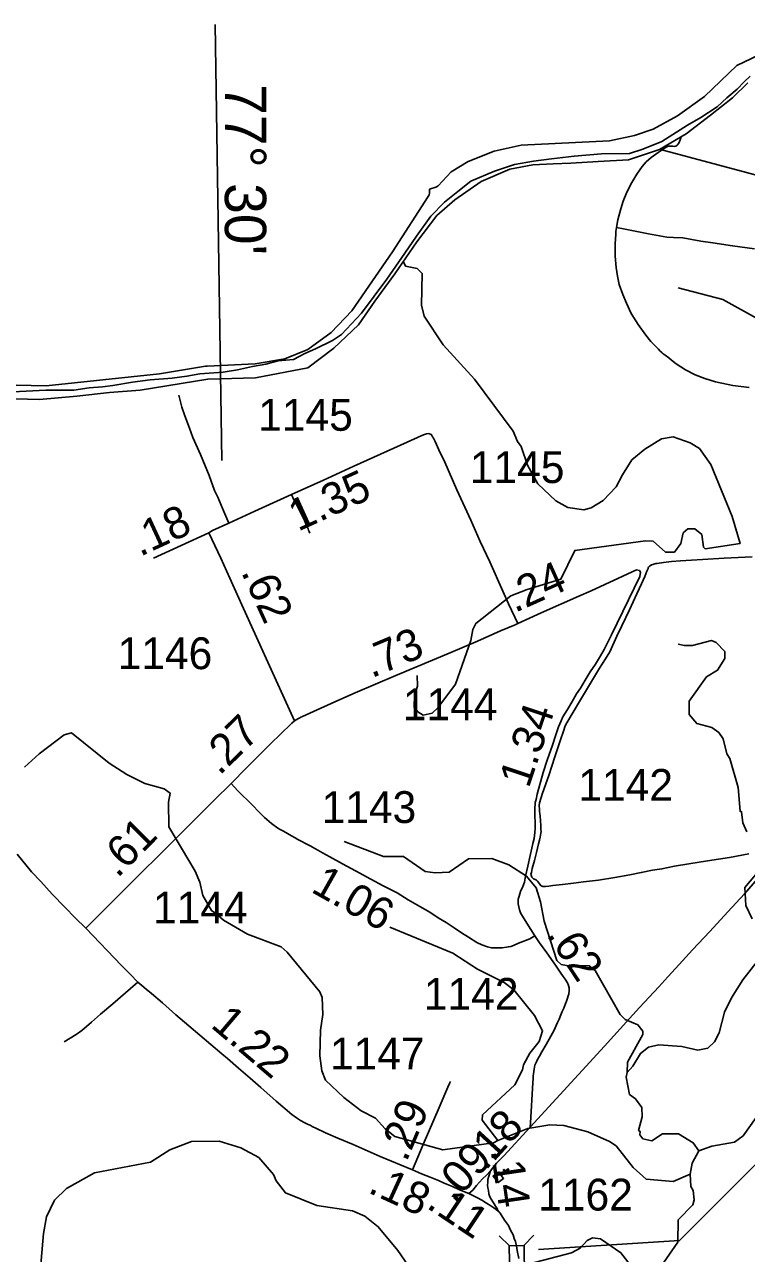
# Model space of a CAD drawing. Extents: x 2290615 to 2522933, y 819489 to 1012715.
# Drawn here: x 2439200 to 2450549, y 920476 to 939790 of the extents above; entities that cross this region are included whole.
import ezdxf

# ---------------------------------------------------------------- set-up
doc = ezdxf.new("R2010")
doc.units = 0
for name, color, linetype in [('Exist Boundary Political CountyLine', 7, 'Continuous'), ('Exist Cultural Church CELL', 7, 'Continuous'), ('Exist Hydrographic Creek Single Shore', 7, 'Continuous'), ('Exist Hydrographic Misc Water Feature', 7, 'Continuous'), ('Exist Hydrographic River Shore', 7, 'Continuous'), ('Exist Road Non-System Type 51', 7, 'Continuous'), ('Exist Road Primary NC Attributed', 7, 'Continuous'), ('Exist Road Primary NC Mileage Hundredths English Label', 7, 'Continuous'), ('Exist Road Primary NC Structure Standard Bridge CELL', 7, 'Continuous'), ('Exist Road Primary NC Structure Standard Bridge Number Label', 7, 'Continuous'), ('Exist Road Secondary Mileage Hundredths English Label', 7, 'Continuous'), ('Exist Road Secondary Mileage Tenths English Label', 7, 'Continuous'), ('Exist Road Secondary Type 41 Attributed', 7, 'Continuous'), ('Exist Road Secondary Type 51 Attributed', 7, 'Continuous'), ('Exist Road Secondary Type 51 Number Label', 7, 'Continuous'), ('Map Preparation Longitude Latitude Label', 7, 'Continuous'), ('Map Preparation Longitude Latitude Lines', 7, 'Continuous')]:
    doc.layers.add(name, color=color, linetype=linetype)

msp = doc.modelspace()

# ---------------------------------------------------------------- linework, layer by layer
at = {"layer": 'Exist Boundary Political CountyLine'}
msp.add_lwpolyline([(2438806, 934007), (2439535, 934044), (2439973, 934044), (2440214, 934080), (2440425, 934095), (2440586, 934117), (2440899, 934168), (2441176, 934204), (2441519, 934234), (2441752, 934263), (2441957, 934299), (2442321, 934328), (2442547, 934365), (2442781, 934416), (2442992, 934453), (2443189, 934504), (2443430, 934526), (2443605, 934620), (2443773, 934693), (2444043, 934825), (2444181, 934920), (2444495, 935255), (2444896, 935788), (2445180, 936197), (2445363, 936467), (2445589, 936781), (2445800, 936999), (2446012, 937167), (2446216, 937328), (2446588, 937488), (2446902, 937591), (2447201, 937642), (2447485, 937678), (2447843, 937722), (2448273, 937758), (2448710, 937766), (2448922, 937831), (2449221, 937955), (2449622, 938211), (2449834, 938328), (2450089, 938496), (2450242, 938641), (2450403, 938773), (2450512, 938890), (2450607, 938977)], dxfattribs=at)
at = {"layer": 'Exist Cultural Church CELL'}
msp.add_lwpolyline([(2446650, 921758), (2446685, 921713), (2446745, 921761), (2446725, 921786), (2446738, 921796), (2446758, 921770), (2446805, 921808), (2446815, 921795), (2446768, 921758), (2446787, 921733), (2446775, 921723), (2446755, 921748), (2446695, 921701), (2446731, 921655), (2446648, 921589), (2446567, 921692)], close=True, dxfattribs=at)
at = {"layer": 'Exist Hydrographic Creek Single Shore'}
for points in [[(2450554, 927101), (2450493, 927243), (2450474, 927417), (2450449, 927425), (2450418, 927798), (2450286, 928256), (2450243, 928330), (2450181, 928563), (2450113, 928662), (2450003, 928743), (2449769, 928806), (2449650, 928946), (2449647, 929155), (2449924, 929541), (2450097, 929643), (2450211, 929829), (2450209, 929937), (2450074, 930079), (2449998, 930109), (2449699, 930031), (2449575, 930029), (2449474, 930051)], [(2450642, 925736), (2450539, 925942), (2450526, 926227), (2450747, 926495)], [(2448672, 923321), (2448762, 923417), (2448884, 923619), (2449008, 923719), (2449174, 923755), (2449532, 923727), (2449783, 923672), (2449941, 923701), (2450048, 923801), (2450120, 923945), (2450207, 924270), (2450312, 924491), (2450491, 924774), (2450720, 925063)], [(2449800, 922090), (2450007, 922161), (2450364, 922225), (2450496, 922325), (2450790, 922738), (2450954, 922883), (2451153, 922969), (2451835, 922997), (2452093, 923067), (2452258, 923146), (2452667, 923636), (2452849, 923728), (2453090, 923751), (2453409, 923613)], [(2449800, 922090), (2449714, 922215), (2449479, 922353), (2449229, 922356), (2449064, 922244), (2448922, 922277), (2448871, 922341), (2448878, 922394), (2448853, 922409), (2448908, 922625), (2448906, 922769), (2448804, 922906), (2448711, 922974), (2448657, 923248), (2448672, 923321)], [(2439396, 919638), (2439495, 920791), (2439542, 921049), (2439671, 921311), (2439860, 921496), (2440298, 921743), (2441179, 921908), (2441485, 922104), (2441825, 922233), (2442258, 922241)], [(2445865, 919536), (2445632, 919549), (2445539, 919631), (2445444, 919797), (2445426, 919948), (2445280, 920217), (2445066, 920524), (2444761, 920895), (2444550, 921064), (2444357, 921145), (2443797, 921230), (2443302, 921430), (2443158, 921618), (2443114, 921718), (2442885, 921981), (2442600, 922133), (2442258, 922241)], [(2449664, 921720), (2449695, 921895), (2449800, 922090)], [(2445865, 919536), (2446767, 920289), (2446970, 920301), (2447116, 920308), (2447800, 920485), (2447934, 920559), (2448047, 920679), (2448130, 920722), (2448255, 920707), (2448575, 920487), (2448847, 920134), (2448998, 920104), (2449114, 920138), (2449473, 920652), (2449475, 921003), (2449705, 921239), (2449729, 921316), (2449710, 921463), (2449675, 921530), (2449664, 921720)]]:
    msp.add_lwpolyline(points, dxfattribs=at)
at = {"layer": 'Exist Hydrographic Misc Water Feature'}
for points in [[(2456993, 934145), (2456715, 934334), (2456574, 934279), (2454998, 935380), (2454241, 935851), (2452325, 936879), (2451001, 937343), (2449198, 937829)], [(2445374, 929561), (2445377, 929394), (2445329, 929251), (2445323, 929060), (2445383, 928987), (2445467, 928938), (2445608, 928967), (2445699, 929050), (2445976, 929422), (2446215, 930108), (2446246, 930283), (2446294, 930377), (2446846, 930810), (2447103, 930913), (2447633, 931072), (2447851, 931525), (2448965, 931675), (2449082, 931670), (2449276, 931498), (2449418, 931500), (2449516, 931635), (2449555, 931801), (2449629, 931863), (2449737, 931864), (2449847, 931774), (2449875, 931575), (2449901, 931549), (2450449, 931634), (2450326, 932056), (2449988, 932876), (2449809, 933125), (2449666, 933214), (2449398, 933308), (2449215, 933281), (2448951, 933119), (2448745, 932947), (2448599, 932714), (2448502, 932526), (2448297, 932308), (2448107, 932195), (2447991, 932161), (2447741, 932200), (2447555, 932304), (2447268, 932574), (2447105, 932863), (2447009, 933161), (2446949, 933237), (2446880, 933402), (2446275, 934218), (2445783, 934759), (2445485, 935206), (2445440, 935379), (2445449, 935878), (2445373, 935954), (2445189, 935992), (2445163, 936050), (2445147, 936057)], [(2450710, 935178), (2450180, 935471), (2449478, 935652)], [(2442207, 925820), (2442138, 925864), (2442002, 926101), (2441957, 926309), (2441880, 926483), (2441469, 927179), (2441464, 927569), (2441487, 927712), (2441394, 927777), (2441093, 927863), (2440808, 928002), (2440530, 928181), (2439940, 928656), (2439824, 928628), (2439428, 928330), (2439198, 928120)], [(2448672, 923321), (2448678, 923482), (2448921, 923919), (2448920, 923968), (2448844, 924067), (2448642, 924154), (2448566, 924229), (2448172, 924922), (2448079, 924997), (2447721, 924999), (2447637, 925015), (2447569, 925082), (2447368, 925700), (2447313, 926000), (2447243, 926224), (2447090, 926405), (2446812, 926584), (2446544, 926681), (2446178, 926676), (2445873, 926470), (2445656, 926458), (2445497, 926480), (2445160, 926716), (2444844, 926713), (2444223, 926950)], [(2446639, 922250), (2446573, 922214), (2445775, 922102), (2445021, 922315), (2444870, 922436), (2444717, 922601), (2444490, 922716), (2444220, 922928), (2443933, 923199), (2443872, 923348), (2443843, 923579), (2443854, 923987), (2443891, 924232), (2443879, 924497), (2443844, 924587), (2443326, 925213), (2443233, 925294), (2442705, 925496), (2442326, 925714), (2442207, 925820)], [(2446639, 922250), (2446392, 922571), (2446399, 922653), (2446909, 923127), (2447030, 923362), (2447045, 923438), (2447142, 923623), (2447290, 923809), (2447345, 923976), (2447216, 924217), (2446893, 924620), (2446742, 924732), (2446322, 924945), (2445934, 925195), (2444945, 925604)], [(2449664, 921720), (2449399, 921608), (2448974, 921642), (2448771, 921825), (2448499, 922168), (2448398, 922236), (2448054, 922386), (2447677, 922489), (2447460, 922497), (2447111, 922440), (2446639, 922250)]]:
    msp.add_lwpolyline(points, dxfattribs=at)
at = {"layer": 'Exist Hydrographic River Shore'}
for points in [[(2444985, 936216), (2445547, 937090), (2445559, 937114), (2445564, 937134), (2445568, 937201), (2445667, 937236), (2445686, 937245), (2445703, 937257), (2445908, 937474), (2446174, 937639), (2446585, 937798), (2447007, 937893), (2448395, 937963), (2448789, 938047), (2449067, 938140), (2449085, 938148), (2449465, 938354), (2449890, 938658), (2450398, 939149), (2451431, 939637)], [(2438861, 933913), (2439436, 933899), (2440019, 933950), (2440536, 934008), (2441017, 934044), (2442083, 934218), (2442833, 934240), (2443656, 934393), (2444064, 934706), (2444450, 935071), (2444705, 935442), (2445019, 935872), (2445368, 936375), (2445682, 936790), (2445966, 937038), (2446381, 937322), (2446832, 937519), (2447189, 937585), (2447510, 937599), (2447787, 937614), (2448216, 937636), (2448697, 937665), (2449185, 937825), (2449600, 938073), (2449987, 938364), (2450329, 938641), (2450569, 938874)], [(2444985, 936216), (2444343, 935290), (2444020, 934948), (2443654, 934682), (2443290, 934538), (2442827, 934459), (2442073, 934422), (2442047, 934420), (2441319, 934302), (2439541, 934111), (2438115, 934141), (2434900, 933944), (2433842, 933701), (2433052, 933404), (2432418, 933221), (2431781, 932979), (2431477, 932926), (2430197, 932624)]]:
    msp.add_lwpolyline(points, dxfattribs=at)
at = {"layer": 'Exist Road Non-System Type 51'}
for points in [[(2448508, 936601), (2448527, 936722), (2448572, 936896), (2448613, 937017), (2448669, 937156), (2448745, 937310), (2448824, 937440), (2448910, 937560), (2448973, 937635), (2449051, 937700), (2449163, 937781), (2449270, 937851), (2449309, 937874), (2449328, 937880), (2449353, 937881), (2449390, 937878), (2449419, 937876), (2449440, 937880), (2449462, 937896), (2449485, 937924), (2449510, 937977), (2449519, 938010), (2449529, 938029), (2449531, 938031)], [(2450590, 934084), (2450337, 934117), (2450063, 934174), (2449893, 934226), (2449744, 934285), (2449589, 934366), (2449446, 934457), (2449371, 934515), (2449329, 934554), (2449270, 934595), (2449242, 934615), (2449222, 934630), (2449190, 934662), (2449166, 934686), (2449135, 934718), (2449048, 934808), (2448967, 934910), (2448845, 935074), (2448739, 935248), (2448665, 935410), (2448606, 935550), (2448550, 935703), (2448521, 935837), (2448503, 935970), (2448485, 936150), (2448483, 936351), (2448494, 936493), (2448497, 936539), (2448508, 936601)], [(2450678, 936264), (2450329, 936313), (2450022, 936362), (2449832, 936387), (2449550, 936436), (2449404, 936443), (2449299, 936451), (2449010, 936502), (2448617, 936579), (2448508, 936601)], [(2441623, 933964), (2441673, 933777), (2441717, 933643), (2441792, 933448), (2441844, 933301), (2441964, 933033), (2442103, 932705), (2442188, 932467), (2442236, 932360), (2442315, 932176), (2442410, 931952)], [(2443397, 932402), (2443435, 932323), (2443477, 932246), (2443536, 932125), (2443600, 931994), (2443634, 931918), (2443651, 931876), (2443657, 931862), (2443666, 931844), (2443674, 931821), (2443684, 931797)], [(2450641, 931423), (2450201, 931401), (2449857, 931382), (2449513, 931362), (2449372, 931350), (2449247, 931338), (2449145, 931320), (2449127, 931318), (2449109, 931314), (2449079, 931305), (2449059, 931297), (2449036, 931285), (2449026, 931278), (2449018, 931270), (2449012, 931260), (2449006, 931249), (2449002, 931241), (2448986, 931198), (2448951, 931116), (2448898, 931000), (2448828, 930843), (2448709, 930590), (2448591, 930339), (2448513, 930176), (2448401, 929933), (2448334, 929820), (2448240, 929673), (2448098, 929440), (2447943, 929176), (2447807, 928955), (2447728, 928818), (2447701, 928770), (2447672, 928686), (2447625, 928550), (2447536, 928283), (2447441, 927988), (2447344, 927711), (2447297, 927558), (2447291, 927510), (2447294, 927456), (2447296, 927415), (2447301, 927393), (2447307, 927343), (2447312, 927279), (2447317, 927199), (2447319, 927139), (2447322, 927107), (2447318, 927081), (2447314, 927051), (2447308, 927019), (2447295, 926973), (2447282, 926912), (2447249, 926780), (2447216, 926653), (2447179, 926526), (2447168, 926465), (2447162, 926435), (2447164, 926420), (2447169, 926403), (2447177, 926392), (2447183, 926384), (2447190, 926374), (2447201, 926366), (2447215, 926360), (2447229, 926352), (2447248, 926342), (2447263, 926328), (2447279, 926308), (2447296, 926285), (2447316, 926261), (2447323, 926254), (2447330, 926249), (2447337, 926247), (2447346, 926245), (2447364, 926245), (2447392, 926244), (2447440, 926250), (2447504, 926257), (2447660, 926272), (2447830, 926298), (2447987, 926314), (2448225, 926342), (2448479, 926383), (2448714, 926425), (2448896, 926462), (2449071, 926499), (2449221, 926519), (2449416, 926561), (2449642, 926599), (2449937, 926648), (2450282, 926701), (2450588, 926759)], [(2439821, 923799), (2440011, 923916), (2440098, 923981), (2440250, 924110), (2440392, 924234), (2440588, 924399), (2440789, 924574), (2440981, 924741)]]:
    msp.add_lwpolyline(points, dxfattribs=at)
at = {"layer": 'Exist Road Primary NC Attributed'}
for points in [[(2439084, 926750), (2439309, 926473), (2439456, 926321), (2439634, 926122), (2439833, 925918), (2439995, 925748), (2440165, 925586)], [(2440165, 925586), (2440723, 925001), (2440858, 924865), (2440981, 924741), (2441046, 924687), (2441109, 924629), (2441194, 924559), (2441367, 924412), (2441578, 924226), (2441784, 924051), (2442303, 923612), (2442389, 923538), (2442563, 923390), (2442746, 923228), (2442916, 923084), (2443154, 922868), (2443400, 922661), (2443490, 922599), (2443538, 922563), (2443605, 922529), (2443659, 922501), (2443688, 922491), (2443721, 922472), (2443741, 922461), (2443767, 922451), (2443798, 922432), (2443829, 922417), (2443878, 922395), (2443931, 922371), (2444126, 922288), (2444368, 922186), (2444792, 922000), (2445300, 921790)], [(2445300, 921790), (2445443, 921725), (2445576, 921674), (2445706, 921621), (2445797, 921579), (2445927, 921528), (2446027, 921483), (2446088, 921456), (2446183, 921419)], [(2446183, 921419), (2446323, 921348), (2446390, 921315), (2446465, 921265), (2446531, 921223), (2446576, 921190), (2446612, 921165), (2446645, 921138), (2446675, 921107)], [(2446675, 921107), (2446748, 920997), (2446806, 920913), (2446841, 920842), (2446880, 920767), (2446900, 920713), (2446917, 920663), (2446933, 920593), (2446947, 920520), (2446969, 920397)]]:
    msp.add_lwpolyline(points, dxfattribs=at)
at = {"layer": 'Exist Road Primary NC Structure Standard Bridge CELL'}
for p, q in [((2446822, 920594), (2446660, 920751)), ((2447049, 920598), (2447206, 920761))]:
    msp.add_line(p, q, dxfattribs=at)
msp.add_lwpolyline([(2446830, 920098), (2446821, 920594), (2447053, 920598), (2447062, 920102)], close=True, dxfattribs=at)
at = {"layer": 'Exist Road Primary NC Structure Standard Bridge Number Label'}
msp.add_lwpolyline([(2447282, 920539), (2449498, 920678), (2452753, 923933)], dxfattribs=at)
at = {"layer": 'Exist Road Secondary Type 41 Attributed'}
msp.add_lwpolyline([(2447148, 922462), (2447153, 922528), (2447189, 923156), (2447197, 923225), (2447198, 923265), (2447201, 923301), (2447212, 923373), (2447223, 923433), (2447248, 923488), (2447272, 923533), (2447298, 923577), (2447335, 923646), (2447401, 923762), (2447472, 923890), (2447526, 923987), (2447560, 924056), (2447580, 924103), (2447604, 924159), (2447632, 924227), (2447652, 924277), (2447676, 924332), (2447697, 924389), (2447721, 924442), (2447737, 924489), (2447748, 924526), (2447756, 924551), (2447760, 924609), (2447762, 924649), (2447754, 924685), (2447737, 924730), (2447698, 924788), (2447669, 924831), (2447619, 924898), (2447549, 925004), (2447409, 925200), (2447297, 925360), (2447225, 925466)], dxfattribs=at)
at = {"layer": 'Exist Road Secondary Type 51 Attributed'}
msp.add_line((2442098, 931803), (2441227, 931401), dxfattribs=at)
for points in [[(2446954, 930378), (2446808, 930688), (2446720, 930887), (2446514, 931345), (2446364, 931665), (2446214, 931999), (2445996, 932476), (2445805, 932910), (2445715, 933107), (2445656, 933238), (2445639, 933269), (2445629, 933292), (2445616, 933312), (2445605, 933332), (2445593, 933348), (2445568, 933360), (2445545, 933362), (2445519, 933359), (2445488, 933346), (2445448, 933329), (2445380, 933300), (2445109, 933179), (2444378, 932848), (2443902, 932632), (2443397, 932402), (2442820, 932142), (2442410, 931952), (2442155, 931841), (2442098, 931803)], [(2442098, 931803), (2442284, 931402), (2442616, 930672), (2443026, 929767), (2443445, 928846)], [(2447225, 925466), (2447162, 925568), (2447098, 925669), (2447027, 925778), (2446997, 925831), (2446979, 925877), (2446970, 925921), (2446961, 925970), (2446961, 926011), (2446962, 926046), (2446975, 926091), (2446999, 926163), (2447034, 926244), (2447058, 926313), (2447077, 926405), (2447113, 926565), (2447149, 926730), (2447173, 926843), (2447193, 926917), (2447212, 926997), (2447217, 927044), (2447223, 927093), (2447226, 927157), (2447226, 927245), (2447223, 927360), (2447223, 927432), (2447222, 927459), (2447225, 927488), (2447230, 927525), (2447230, 927563), (2447242, 927613), (2447259, 927696), (2447355, 928035), (2447418, 928229), (2447498, 928463), (2447548, 928612), (2447597, 928752), (2447636, 928846), (2447663, 928909), (2447735, 929026), (2447802, 929141), (2447878, 929271), (2447938, 929359), (2448015, 929488), (2448092, 929615), (2448175, 929739), (2448257, 929868), (2448310, 929967), (2448354, 930050), (2448428, 930199), (2448875, 931114), (2448885, 931183), (2448868, 931209), (2448823, 931219), (2448108, 930892)], [(2446954, 930378), (2447324, 930542), (2447916, 930808), (2448108, 930892)], [(2443445, 928846), (2443497, 928879), (2443528, 928893), (2443543, 928903), (2443568, 928916), (2443743, 928994), (2444079, 929145), (2444396, 929288), (2445035, 929561), (2445900, 929923), (2446323, 930097), (2446684, 930260), (2446912, 930357), (2446954, 930378)], [(2442446, 927861), (2442689, 928108), (2442814, 928236), (2443069, 928485), (2443227, 928645), (2443278, 928692), (2443345, 928752), (2443404, 928809), (2443445, 928846)], [(2440165, 925586), (2442180, 927602), (2442446, 927861)], [(2447225, 925466), (2447170, 925435), (2447145, 925423), (2447051, 925384), (2446966, 925351), (2446888, 925318), (2446845, 925302), (2446804, 925293), (2446776, 925290), (2446709, 925280), (2446628, 925278), (2446543, 925281), (2446477, 925297), (2446389, 925327), (2446313, 925365), (2446177, 925449), (2446068, 925517), (2445953, 925592), (2445827, 925675), (2445705, 925750), (2445571, 925837), (2445412, 925931), (2445230, 926036), (2445056, 926141), (2444838, 926255), (2444644, 926356), (2444403, 926491), (2444198, 926600), (2444001, 926709), (2443882, 926773), (2443773, 926836), (2443688, 926882), (2443626, 926916), (2443546, 926955), (2443497, 926983), (2443455, 927007), (2443394, 927041), (2443333, 927075), (2443270, 927111), (2443219, 927138), (2443183, 927162), (2443083, 927235), (2442973, 927325), (2442888, 927411), (2442778, 927525), (2442555, 927749), (2442446, 927861)], [(2447148, 922462), (2448316, 923731), (2448709, 924166), (2448870, 924340), (2449174, 924666), (2449312, 924821), (2449492, 925015), (2449704, 925245), (2449973, 925534), (2450259, 925847), (2450518, 926129), (2450725, 926362)], [(2445300, 921790), (2445467, 922190), (2445716, 922770), (2445856, 923091), (2445879, 923149), (2445895, 923178)], [(2446523, 921773), (2446622, 921892), (2446735, 922010), (2447148, 922462)], [(2446183, 921419), (2446248, 921472), (2446307, 921541), (2446401, 921646), (2446462, 921704), (2446523, 921773)], [(2446523, 921773), (2446497, 921691), (2446486, 921640), (2446481, 921593), (2446479, 921550), (2446481, 921505), (2446492, 921464), (2446500, 921411), (2446514, 921367), (2446536, 921328), (2446562, 921287), (2446581, 921257), (2446606, 921218), (2446633, 921171), (2446643, 921152), (2446675, 921107)]]:
    msp.add_lwpolyline(points, dxfattribs=at)
at = {"layer": 'Map Preparation Longitude Latitude Lines'}
msp.add_line((2442301, 932936), (2442197, 939790), dxfattribs=at)

# ---------------------------------------------------------------- texts
at = {"layer": 'Exist Road Primary NC Mileage Hundredths English Label'}
for s, rotation, p in [('1.22', 319.5749, (2442110, 924043)), ('.18', 335.4321, (2444581, 921440)), ('.11', 326.2952, (2445501, 921203))]:
    msp.add_text(s, height=500, rotation=rotation, dxfattribs=at).set_placement(p)
at = {"layer": 'Exist Road Secondary Mileage Hundredths English Label'}
for s, rotation, p in [('1.35', 24.411, (2443499, 931818)), ('.18', 24.7893, (2441015, 931423)), ('.24', 24.1415, (2446908, 930540)), ('.62', 294.3583, (2442600, 931187)), ('.73', 22.7371, (2444656, 929514)), ('1.34', 71.5746, (2447126, 927774)), ('.27', 44.4371, (2442265, 927977)), ('.61', 45.033, (2440659, 926366)), ('1.06', 330.652, (2443685, 926167)), ('.62', 303.4806, (2447396, 925485)), ('.29', 66.7849, (2445202, 921900))]:
    msp.add_text(s, height=500, rotation=rotation, dxfattribs=at).set_placement(p)
at = {"layer": 'Exist Road Secondary Mileage Tenths English Label'}
for s, rotation, p in [('.18', 47.5795, (2446444, 921765)), ('.09', 48.1706, (2445953, 921249)), ('.14', 278.3614, (2446526, 922095))]:
    msp.add_text(s, height=500, rotation=rotation, dxfattribs=at).set_placement(p)
at = {"layer": 'Exist Road Secondary Type 51 Number Label'}
for s, p in [('1145', (2442873, 933406)), ('1145', (2446201, 932584)), ('1146', (2440663, 929659)), ('1144', (2445148, 928856)), ('1142', (2447907, 927590)), ('1143', (2443870, 927241)), ('1144', (2441219, 925662)), ('1147', (2444001, 923368)), ('1162', (2447276, 921150))]:
    msp.add_text(s, height=500, rotation=360, dxfattribs=at).set_placement(p)
msp.add_text('1142', height=500, dxfattribs=at).set_placement((2445478, 924305))
at = {"layer": 'Map Preparation Longitude Latitude Label'}
msp.add_text("77° 30'", height=650, rotation=269.9787, dxfattribs=at).set_placement((2442350, 938855))

doc.saveas('drawing.dxf')
